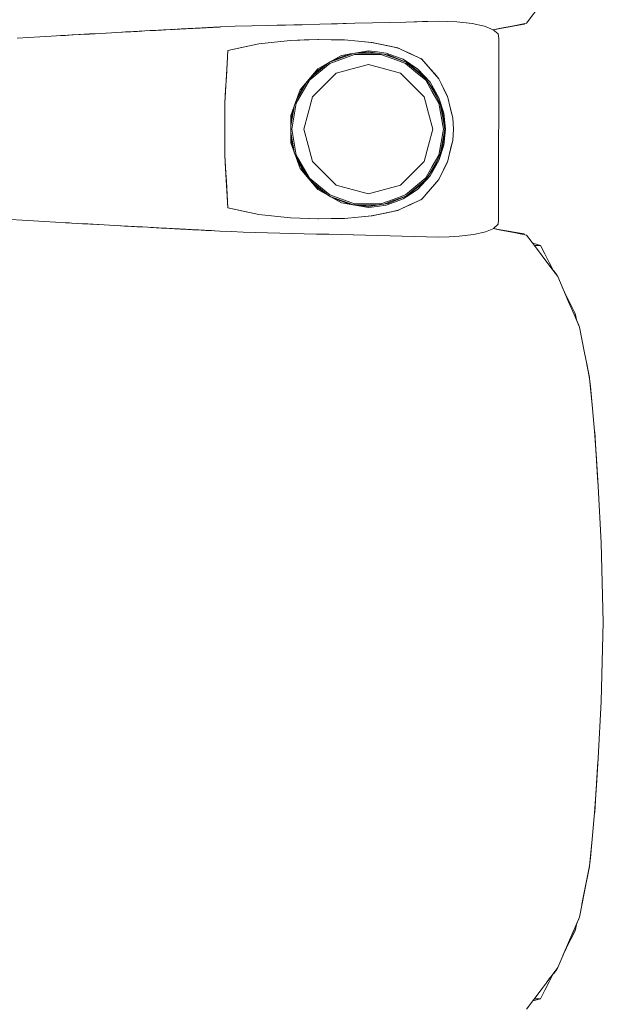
# Model space of a CAD drawing. Header units: millimetres. Extents: x -261 to 187, y -214 to 106.
# Tile 833 of 1056: x -199.255 to -198.899, y 6.883 to 7.483. Entities that reach past the tile are written whole.
import ezdxf

# ---------------------------------------------------------------- set-up
doc = ezdxf.new("R2010")
doc.units = ezdxf.units.MM
doc.header["$LTSCALE"] = 0.005
doc.header["$MEASUREMENT"] = 0
doc.layers.add('IFC-Elemento de mobília-Contorno', color=9, linetype='Continuous', lineweight=5)

msp = doc.modelspace()

# ---------------------------------------------------------------- linework, layer by layer
at = {"layer": 'IFC-Elemento de mobília-Contorno', "lineweight": 5}
for p, q in [((-198.94611, 7.48074), (-198.93663, 7.49341)), ((-199.0508, 7.48076), (-199.04007, 7.48106)), ((-199.04007, 7.48106), (-199.01982, 7.48151)), ((-199.04007, 7.48106), (-199.02995, 7.48129)), ((-199.02995, 7.48129), (-199.01982, 7.48151)), ((-199.01982, 7.48151), (-198.99958, 7.48197)), ((-199.01982, 7.48151), (-199.0097, 7.48174)), ((-199.0097, 7.48174), (-198.99958, 7.48197)), ((-198.99958, 7.48197), (-198.98876, 7.48161)), ((-198.98876, 7.48161), (-198.97933, 7.48064)), ((-199.20593, 7.47459), (-199.19595, 7.47515)), ((-199.20593, 7.47459), (-199.19928, 7.47496)), ((-199.2026, 7.47478), (-199.19595, 7.47515)), ((-199.2026, 7.47478), (-199.19928, 7.47496)), ((-199.19595, 7.47515), (-199.19256, 7.47533)), ((-199.19295, 7.47531), (-199.19275, 7.47532)), ((-199.19275, 7.47532), (-199.19072, 7.47544)), ((-199.19256, 7.47533), (-199.17902, 7.47607)), ((-199.19256, 7.47533), (-199.18579, 7.4757)), ((-199.19256, 7.47533), (-199.18918, 7.47551)), ((-199.19256, 7.47533), (-199.19072, 7.47544)), ((-199.19072, 7.47544), (-199.18864, 7.47555)), ((-199.18918, 7.47551), (-199.18569, 7.4757)), ((-199.18864, 7.47555), (-199.18419, 7.47579)), ((-199.18864, 7.47555), (-199.18738, 7.47561)), ((-199.18579, 7.4757), (-199.17902, 7.47607)), ((-199.18579, 7.4757), (-199.1824, 7.47588)), ((-199.18579, 7.4757), (-199.1841, 7.47579)), ((-199.1841, 7.47579), (-199.1824, 7.47588)), ((-199.1841, 7.47579), (-199.18338, 7.47583)), ((-199.18402, 7.4758), (-199.18129, 7.47594)), ((-199.1824, 7.47588), (-199.18071, 7.47597)), ((-199.18088, 7.47596), (-199.17902, 7.47607)), ((-199.17902, 7.47607), (-199.17225, 7.47643)), ((-199.17902, 7.47607), (-199.17394, 7.47634)), ((-199.17902, 7.47607), (-199.17563, 7.47625)), ((-199.17563, 7.47625), (-199.17394, 7.47634)), ((-199.17394, 7.47634), (-199.17134, 7.47648)), ((-199.17394, 7.47634), (-199.17225, 7.47643)), ((-199.17225, 7.47643), (-199.17056, 7.47653)), ((-199.17056, 7.47653), (-199.16886, 7.47662)), ((-199.16886, 7.47662), (-199.16749, 7.47669)), ((-199.16749, 7.47669), (-199.15378, 7.47742)), ((-199.16749, 7.47669), (-199.16612, 7.47676)), ((-199.16612, 7.47676), (-199.16338, 7.47691)), ((-199.16338, 7.47691), (-199.16201, 7.47698)), ((-199.16201, 7.47698), (-199.15789, 7.4772)), ((-199.16201, 7.47698), (-199.15926, 7.47713)), ((-199.16201, 7.47698), (-199.16054, 7.47706)), ((-199.16174, 7.477), (-199.15754, 7.47722)), ((-199.16084, 7.47705), (-199.16065, 7.47705)), ((-199.16065, 7.47705), (-199.16021, 7.47708)), ((-199.16063, 7.47705), (-199.15926, 7.47713)), ((-199.15926, 7.47713), (-199.15789, 7.4772)), ((-199.15925, 7.47713), (-199.15754, 7.47722)), ((-199.1591, 7.47714), (-199.15754, 7.47722)), ((-199.1591, 7.47714), (-199.15754, 7.47722)), ((-199.15789, 7.4772), (-199.15515, 7.47734)), ((-199.15789, 7.4772), (-199.15652, 7.47727)), ((-199.15754, 7.47722), (-199.15547, 7.47733)), ((-199.15754, 7.47722), (-199.15651, 7.47728)), ((-199.15652, 7.47727), (-199.15378, 7.47742)), ((-199.15651, 7.47728), (-199.15387, 7.47741)), ((-199.15547, 7.47733), (-199.15378, 7.47742)), ((-199.15547, 7.47733), (-199.15389, 7.47741)), ((-199.15515, 7.47734), (-199.15378, 7.47742)), ((-199.15389, 7.47741), (-199.14692, 7.47778)), ((-199.15384, 7.47741), (-199.15241, 7.47749)), ((-199.15378, 7.47742), (-199.14967, 7.47763)), ((-199.15241, 7.47749), (-199.15104, 7.47756)), ((-199.15104, 7.47756), (-199.14967, 7.47763)), ((-199.14967, 7.47763), (-199.14692, 7.47778)), ((-199.14967, 7.47763), (-199.1483, 7.47771)), ((-199.1483, 7.47771), (-199.14761, 7.47774)), ((-199.14761, 7.47774), (-199.14692, 7.47778)), ((-199.14692, 7.47778), (-199.14602, 7.47783)), ((-199.14602, 7.47783), (-199.13541, 7.47837)), ((-199.14602, 7.47783), (-199.14332, 7.47796)), ((-199.14602, 7.47783), (-199.14512, 7.47787)), ((-199.14512, 7.47787), (-199.14422, 7.47792)), ((-199.14422, 7.47792), (-199.14153, 7.47806)), ((-199.14422, 7.47792), (-199.14242, 7.47801)), ((-199.14332, 7.47796), (-199.14153, 7.47806)), ((-199.14242, 7.47801), (-199.14153, 7.47806)), ((-199.14153, 7.47806), (-199.13541, 7.47837)), ((-199.14153, 7.47806), (-199.13838, 7.47822)), ((-199.14153, 7.47806), (-199.14018, 7.47813)), ((-199.14153, 7.47806), (-199.14063, 7.4781)), ((-199.14063, 7.4781), (-199.13838, 7.47822)), ((-199.14018, 7.47813), (-199.13883, 7.47819)), ((-199.14018, 7.47813), (-199.13973, 7.47815)), ((-199.13973, 7.47815), (-199.13838, 7.47822)), ((-199.13838, 7.47822), (-199.13541, 7.47837)), ((-199.13838, 7.47822), (-199.13748, 7.47827)), ((-199.13838, 7.47822), (-199.13793, 7.47824)), ((-199.13793, 7.47824), (-199.13748, 7.47827)), ((-199.13748, 7.47827), (-199.1369, 7.47829)), ((-199.13703, 7.47829), (-199.13522, 7.47838)), ((-199.13703, 7.47829), (-199.13541, 7.47837)), ((-199.13703, 7.47829), (-199.13613, 7.47834)), ((-199.13703, 7.47829), (-199.13658, 7.47831)), ((-199.13658, 7.47831), (-199.13567, 7.47836)), ((-199.13613, 7.47834), (-199.13567, 7.47836)), ((-199.13567, 7.47836), (-199.13522, 7.47838)), ((-199.13541, 7.47837), (-199.13253, 7.47852)), ((-199.13541, 7.47837), (-199.13342, 7.47847)), ((-199.13541, 7.47837), (-199.13387, 7.47845)), ((-199.13541, 7.47837), (-199.13522, 7.47838)), ((-199.13522, 7.47838), (-199.13477, 7.47841)), ((-199.13477, 7.47841), (-199.13432, 7.47843)), ((-199.13387, 7.47845), (-199.13297, 7.4785)), ((-199.13347, 7.47847), (-199.13297, 7.4785)), ((-199.13297, 7.4785), (-199.13253, 7.47852)), ((-199.13253, 7.47852), (-199.1239, 7.47897)), ((-199.1239, 7.47897), (-199.10345, 7.47942)), ((-199.1239, 7.47897), (-199.11368, 7.47919)), ((-199.11368, 7.47919), (-199.10345, 7.47942)), ((-199.10345, 7.47942), (-199.083, 7.47987)), ((-199.10345, 7.47942), (-199.09322, 7.47964)), ((-199.10345, 7.47942), (-199.09834, 7.47953)), ((-199.09834, 7.47953), (-199.09322, 7.47964)), ((-199.09322, 7.47964), (-199.08811, 7.47976)), ((-199.08811, 7.47976), (-199.083, 7.47987)), ((-199.083, 7.47987), (-199.07227, 7.48017)), ((-199.07227, 7.48017), (-199.0508, 7.48076)), ((-199.07227, 7.48017), (-199.06153, 7.48046)), ((-199.06153, 7.48046), (-199.05617, 7.48061)), ((-199.05617, 7.48061), (-199.0508, 7.48076)), ((-198.97933, 7.48064), (-198.97178, 7.47903)), ((-198.97178, 7.47903), (-198.96645, 7.47685)), ((-198.96645, 7.47685), (-198.96354, 7.47428)), ((-198.96644, 7.47685), (-198.96181, 7.47773)), ((-198.96636, 7.47678), (-198.96334, 7.47731)), ((-198.96334, 7.47731), (-198.95551, 7.47871)), ((-198.96181, 7.47773), (-198.95396, 7.47924)), ((-198.95551, 7.47871), (-198.94768, 7.48011)), ((-198.95396, 7.47924), (-198.94611, 7.48074)), ((-198.94768, 7.48011), (-198.94736, 7.4805)), ((-198.94768, 7.48011), (-198.94738, 7.48049)), ((-199.25685, 7.47169), (-199.24968, 7.47211)), ((-199.24968, 7.47211), (-199.2429, 7.4725)), ((-199.2429, 7.4725), (-199.22934, 7.47327)), ((-199.2429, 7.4725), (-199.23612, 7.47288)), ((-199.23612, 7.47288), (-199.22934, 7.47327)), ((-199.23031, 7.47322), (-199.2274, 7.47339)), ((-199.22934, 7.47327), (-199.22257, 7.47366)), ((-199.22934, 7.47327), (-199.2274, 7.47339)), ((-199.22843, 7.47333), (-199.2274, 7.47339)), ((-199.2274, 7.47339), (-199.22329, 7.47362)), ((-199.22329, 7.47362), (-199.21514, 7.47408)), ((-199.22257, 7.47366), (-199.20926, 7.4744)), ((-199.22257, 7.47366), (-199.21591, 7.47403)), ((-199.21591, 7.47403), (-199.20926, 7.4744)), ((-199.21591, 7.47403), (-199.21258, 7.47422)), ((-199.21514, 7.47408), (-199.21266, 7.47421)), ((-199.21514, 7.47408), (-199.2134, 7.47417)), ((-199.21258, 7.47422), (-199.20926, 7.4744)), ((-199.20926, 7.4744), (-199.20593, 7.47459)), ((-199.20593, 7.47459), (-199.2026, 7.47478)), ((-199.10947, 7.46825), (-199.09018, 7.47031)), ((-199.10947, 7.46825), (-199.09983, 7.46928)), ((-199.09983, 7.46928), (-199.09018, 7.47031)), ((-199.09018, 7.47031), (-199.07308, 7.47086)), ((-199.09018, 7.47031), (-199.08176, 7.47058)), ((-199.08176, 7.47058), (-199.07335, 7.47085)), ((-199.0734, 7.47085), (-199.06529, 7.47072)), ((-199.07335, 7.47085), (-199.07329, 7.47085)), ((-199.07308, 7.47086), (-199.05715, 7.47058)), ((-199.06529, 7.47072), (-199.05723, 7.47058)), ((-199.05723, 7.47058), (-199.04894, 7.46984)), ((-199.05715, 7.47058), (-199.04877, 7.46982)), ((-199.04894, 7.46984), (-199.04065, 7.46911)), ((-199.04877, 7.46982), (-199.04458, 7.46945)), ((-199.04458, 7.46945), (-199.04039, 7.46907)), ((-199.04096, 7.46913), (-199.0406, 7.46909)), ((-199.04065, 7.46911), (-199.02467, 7.46571)), ((-199.04039, 7.46907), (-199.03642, 7.46822)), ((-198.96354, 7.47428), (-198.96316, 7.47152)), ((-198.96318, 7.36093), (-198.96316, 7.47152)), ((-199.12876, 7.45619), (-199.12829, 7.46419)), ((-199.12829, 7.46419), (-199.10947, 7.46825)), ((-199.12829, 7.46419), (-199.11888, 7.46622)), ((-199.11888, 7.46622), (-199.10947, 7.46825)), ((-199.05398, 7.46202), (-199.04262, 7.46329)), ((-199.05081, 7.46257), (-199.04262, 7.46395)), ((-199.04262, 7.46395), (-199.03718, 7.46327)), ((-199.04262, 7.46329), (-199.03052, 7.46158)), ((-199.03718, 7.46327), (-199.03175, 7.46259)), ((-199.03642, 7.46822), (-199.03241, 7.46736)), ((-199.03245, 7.46737), (-199.02848, 7.46652)), ((-199.02848, 7.46652), (-199.02451, 7.46567)), ((-199.02497, 7.46578), (-199.02451, 7.46567)), ((-199.02467, 7.46571), (-199.01745, 7.46237)), ((-199.02451, 7.46567), (-199.02087, 7.46395)), ((-199.02087, 7.46395), (-199.01722, 7.46225)), ((-199.07414, 7.45162), (-199.06567, 7.45739)), ((-199.07348, 7.45293), (-199.06625, 7.45706)), ((-199.06625, 7.45706), (-199.05901, 7.46119)), ((-199.06618, 7.45629), (-199.05109, 7.46176)), ((-199.06581, 7.45729), (-199.05225, 7.46221)), ((-199.06416, 7.45825), (-199.05398, 7.46202)), ((-199.05901, 7.46119), (-199.05081, 7.46257)), ((-199.05109, 7.46176), (-199.03507, 7.46176)), ((-199.049, 7.46258), (-199.03754, 7.46257)), ((-199.03507, 7.46176), (-199.02753, 7.45902)), ((-199.03327, 7.46197), (-199.02727, 7.45979)), ((-199.03175, 7.46259), (-199.02663, 7.46068)), ((-199.03052, 7.46158), (-199.01927, 7.45682)), ((-199.02753, 7.45902), (-199.02, 7.45629)), ((-199.02727, 7.45979), (-199.02034, 7.45727)), ((-199.02663, 7.46068), (-199.0215, 7.45877)), ((-199.0215, 7.45877), (-199.01696, 7.45574)), ((-199.01949, 7.45691), (-199.01332, 7.45175)), ((-199.01927, 7.45682), (-199.00962, 7.44933)), ((-199.01745, 7.46237), (-199.01023, 7.45903)), ((-199.01722, 7.46225), (-199.00994, 7.45883)), ((-199.01059, 7.4592), (-199.01016, 7.45895)), ((-199.01023, 7.45903), (-199.0049, 7.45293)), ((-199.01023, 7.45903), (-199.00757, 7.45598)), ((-199.00994, 7.45883), (-199.00735, 7.45582)), ((-199.13015, 7.4322), (-199.12876, 7.45619)), ((-199.12922, 7.4482), (-199.12876, 7.45619)), ((-199.08423, 7.4402), (-199.07348, 7.45293)), ((-199.08176, 7.4431), (-199.07414, 7.45162)), ((-199.07849, 7.44599), (-199.06618, 7.45629)), ((-199.07742, 7.44796), (-199.06821, 7.45566)), ((-199.06229, 7.45027), (-199.05245, 7.4529)), ((-199.05245, 7.4529), (-199.04262, 7.45554)), ((-199.04262, 7.45554), (-199.03278, 7.4529)), ((-199.03278, 7.4529), (-199.02294, 7.45027)), ((-199.02, 7.45629), (-199.01384, 7.45113)), ((-199.01696, 7.45574), (-199.01241, 7.45271)), ((-199.01384, 7.45113), (-199.00767, 7.44597)), ((-199.01332, 7.45175), (-199.00822, 7.44748)), ((-199.01241, 7.45271), (-199.00497, 7.44475)), ((-199.00735, 7.45582), (-199.00476, 7.45282)), ((-199.0049, 7.45293), (-199.00224, 7.44987)), ((-199.0049, 7.45293), (-198.99958, 7.44682)), ((-199.00476, 7.45282), (-199.00217, 7.44983)), ((-199.12968, 7.4402), (-199.12922, 7.4482)), ((-199.08667, 7.43351), (-199.07993, 7.44515)), ((-199.08656, 7.43206), (-199.07849, 7.44599)), ((-199.06949, 7.44307), (-199.06229, 7.45027)), ((-199.02294, 7.45027), (-199.01574, 7.44307)), ((-199.00962, 7.44933), (-199.00223, 7.4396)), ((-199.00767, 7.44597), (-199.00365, 7.43901)), ((-199.00217, 7.44983), (-198.99958, 7.44682)), ((-198.99958, 7.44682), (-198.99822, 7.444)), ((-198.99958, 7.44682), (-198.99827, 7.44413)), ((-199.13015, 7.4322), (-199.12968, 7.4402)), ((-199.08709, 7.43236), (-199.08423, 7.4402)), ((-199.0863, 7.43452), (-199.08174, 7.44315)), ((-199.0767, 7.43587), (-199.06949, 7.44307)), ((-199.01574, 7.44307), (-199.00854, 7.43587)), ((-199.0057, 7.44417), (-199.00295, 7.43942)), ((-199.00497, 7.44475), (-198.99958, 7.43534)), ((-199.00365, 7.43901), (-198.99962, 7.43205)), ((-199.00295, 7.43942), (-199.00019, 7.43464)), ((-199.00223, 7.4396), (-198.99758, 7.4283)), ((-198.99827, 7.44413), (-198.99697, 7.44144)), ((-198.99822, 7.444), (-198.99552, 7.43835)), ((-198.99822, 7.444), (-198.99687, 7.44117)), ((-198.99697, 7.44144), (-198.99566, 7.43874)), ((-198.99687, 7.44117), (-198.99552, 7.43835)), ((-199.07933, 7.42603), (-199.0767, 7.43587)), ((-199.00854, 7.43587), (-199.0059, 7.42603)), ((-198.99958, 7.43534), (-198.99664, 7.42598)), ((-198.99566, 7.43874), (-198.99436, 7.43605)), ((-198.99552, 7.43835), (-198.99417, 7.43553)), ((-198.99436, 7.43605), (-198.99277, 7.42957)), ((-198.99417, 7.43553), (-198.99268, 7.4293)), ((-199.13015, 7.4322), (-199.13015, 7.41619)), ((-199.08995, 7.42452), (-199.08709, 7.43236)), ((-199.08986, 7.41814), (-199.08758, 7.43102)), ((-199.08986, 7.42191), (-199.08763, 7.43087)), ((-199.08936, 7.41619), (-199.08656, 7.43206)), ((-198.99962, 7.43205), (-198.99822, 7.42412)), ((-198.99857, 7.4307), (-198.99743, 7.42426)), ((-198.99758, 7.4283), (-198.996, 7.41619)), ((-198.99293, 7.43022), (-198.99268, 7.4293)), ((-198.99277, 7.42957), (-198.99198, 7.42632)), ((-198.99277, 7.42957), (-198.99119, 7.42308)), ((-198.99273, 7.4295), (-198.99225, 7.42748)), ((-198.99268, 7.4293), (-198.99119, 7.42308)), ((-198.99225, 7.42748), (-198.99119, 7.42308)), ((-199.13015, 7.4242), (-199.13015, 7.40818)), ((-199.08995, 7.42452), (-199.08995, 7.40785)), ((-199.08986, 7.41048), (-199.08986, 7.42191)), ((-199.08197, 7.41619), (-199.07933, 7.42603)), ((-199.0059, 7.42603), (-199.00327, 7.41619)), ((-198.99822, 7.42412), (-198.99682, 7.41619)), ((-198.99743, 7.42426), (-198.996, 7.41619)), ((-198.99664, 7.42598), (-198.99565, 7.41618)), ((-198.99198, 7.42632), (-198.99119, 7.42308)), ((-198.99119, 7.42308), (-198.99062, 7.41618)), ((-199.13015, 7.40018), (-199.13015, 7.41619)), ((-199.08936, 7.41619), (-199.08656, 7.40033)), ((-199.08197, 7.41619), (-199.07933, 7.40635)), ((-199.0059, 7.40635), (-199.00327, 7.41619)), ((-198.99822, 7.40826), (-198.99682, 7.41619)), ((-198.99758, 7.40408), (-198.996, 7.41619)), ((-198.99706, 7.41022), (-198.996, 7.41619)), ((-198.99664, 7.40639), (-198.99565, 7.41618)), ((-198.99119, 7.4093), (-198.99062, 7.41618)), ((-199.08986, 7.41424), (-199.08758, 7.40135)), ((-199.08986, 7.41048), (-199.08763, 7.40149)), ((-198.99857, 7.40168), (-198.99706, 7.41022)), ((-198.99277, 7.40282), (-198.99119, 7.4093)), ((-198.99268, 7.40308), (-198.99119, 7.4093)), ((-198.99225, 7.40491), (-198.99119, 7.4093)), ((-198.99198, 7.40606), (-198.99119, 7.4093)), ((-199.08995, 7.40785), (-199.08423, 7.39218)), ((-199.07933, 7.40635), (-199.0767, 7.39652)), ((-199.00854, 7.39652), (-199.0059, 7.40635)), ((-199.00223, 7.39278), (-198.99758, 7.40408)), ((-198.99962, 7.40033), (-198.99822, 7.40826)), ((-198.99958, 7.39704), (-198.99664, 7.40639)), ((-198.99436, 7.39633), (-198.99277, 7.40282)), ((-198.99417, 7.39686), (-198.99268, 7.40308)), ((-198.99293, 7.40217), (-198.99268, 7.40308)), ((-198.99277, 7.40282), (-198.99198, 7.40606)), ((-198.99273, 7.40289), (-198.99225, 7.40491)), ((-199.13015, 7.40018), (-199.12829, 7.36815)), ((-199.13015, 7.40018), (-199.12968, 7.39218)), ((-199.08668, 7.39889), (-199.07993, 7.38723)), ((-199.08656, 7.40033), (-199.07849, 7.38639)), ((-199.08631, 7.39787), (-199.08176, 7.38928)), ((-199.00497, 7.38764), (-198.99958, 7.39704)), ((-199.00365, 7.39338), (-198.99962, 7.40033)), ((-199.00295, 7.39296), (-199.00018, 7.39775)), ((-198.99958, 7.38556), (-198.99417, 7.39686)), ((-198.99687, 7.39121), (-198.99417, 7.39686)), ((-198.99552, 7.39404), (-198.99417, 7.39686)), ((-199.12968, 7.39218), (-199.12922, 7.38418)), ((-199.12968, 7.39218), (-199.12829, 7.3682)), ((-199.08423, 7.39218), (-199.07885, 7.38581)), ((-199.0767, 7.39652), (-199.06949, 7.38931)), ((-199.01574, 7.38931), (-199.00854, 7.39652)), ((-199.00962, 7.38306), (-199.00223, 7.39278)), ((-199.00767, 7.38641), (-199.00365, 7.39338)), ((-199.0057, 7.38821), (-199.00295, 7.39296)), ((-198.99958, 7.38556), (-198.99687, 7.39121)), ((-198.99827, 7.38825), (-198.99697, 7.39095)), ((-198.99822, 7.38839), (-198.99687, 7.39121)), ((-198.99697, 7.39095), (-198.99566, 7.39364)), ((-198.99687, 7.39121), (-198.99552, 7.39404)), ((-198.99566, 7.39364), (-198.99436, 7.39633)), ((-199.08176, 7.38928), (-199.07414, 7.38076)), ((-199.07885, 7.38581), (-199.07347, 7.37944)), ((-199.07849, 7.38639), (-199.06618, 7.37609)), ((-199.06949, 7.38931), (-199.06229, 7.38211)), ((-199.02294, 7.38211), (-199.01574, 7.38931)), ((-199.01384, 7.38126), (-199.00767, 7.38641)), ((-199.01332, 7.38063), (-199.00822, 7.3849)), ((-199.01243, 7.37965), (-199.00497, 7.38764)), ((-199.00757, 7.3764), (-198.99958, 7.38556)), ((-199.00217, 7.38256), (-198.99958, 7.38556)), ((-198.99958, 7.38556), (-198.99822, 7.38839)), ((-198.99958, 7.38556), (-198.99827, 7.38825)), ((-199.12922, 7.38418), (-199.12829, 7.3682)), ((-199.12922, 7.38418), (-199.12876, 7.37619)), ((-199.12922, 7.38418), (-199.12922, 7.38415)), ((-199.07742, 7.38442), (-199.06821, 7.37673)), ((-199.07414, 7.38076), (-199.06564, 7.37497)), ((-199.07347, 7.37944), (-199.05901, 7.37119)), ((-199.06229, 7.38211), (-199.05245, 7.37948)), ((-199.05245, 7.37948), (-199.04262, 7.37684)), ((-199.04262, 7.37684), (-199.03278, 7.37948)), ((-199.03278, 7.37948), (-199.02294, 7.38211)), ((-199.02, 7.3761), (-199.01384, 7.38126)), ((-199.01947, 7.37547), (-199.01332, 7.38063)), ((-199.01927, 7.37556), (-199.00962, 7.38306)), ((-199.01696, 7.37664), (-199.01241, 7.37967)), ((-199.00757, 7.3764), (-199.0049, 7.37946)), ((-199.00735, 7.37656), (-199.00476, 7.37956)), ((-199.0049, 7.37946), (-199.00224, 7.38251)), ((-199.00476, 7.37956), (-199.00217, 7.38256)), ((-199.12876, 7.37619), (-199.12829, 7.3682)), ((-199.06618, 7.37609), (-199.05109, 7.37062)), ((-199.06591, 7.37512), (-199.05225, 7.37017)), ((-199.06417, 7.37413), (-199.05398, 7.37036)), ((-199.03507, 7.37062), (-199.02753, 7.37336)), ((-199.03052, 7.3708), (-199.01927, 7.37556)), ((-199.02753, 7.37336), (-199.02, 7.3761)), ((-199.02727, 7.37259), (-199.02041, 7.37508)), ((-199.02663, 7.3717), (-199.0215, 7.37361)), ((-199.0215, 7.37361), (-199.01696, 7.37664)), ((-199.01745, 7.37001), (-199.01023, 7.37335)), ((-199.01722, 7.37014), (-199.00994, 7.37356)), ((-199.01059, 7.37319), (-199.01016, 7.37343)), ((-199.01023, 7.37335), (-199.01013, 7.37347)), ((-199.01023, 7.37335), (-199.01013, 7.37347)), ((-199.00994, 7.37356), (-199.00735, 7.37656)), ((-199.12829, 7.3682), (-199.10952, 7.36413)), ((-199.12829, 7.3682), (-199.11891, 7.36617)), ((-199.05901, 7.37119), (-199.05078, 7.3698)), ((-199.05398, 7.37036), (-199.04262, 7.36909)), ((-199.05109, 7.37062), (-199.03507, 7.37062)), ((-199.05081, 7.36981), (-199.04262, 7.36843)), ((-199.049, 7.3698), (-199.03757, 7.3698)), ((-199.04262, 7.36909), (-199.03052, 7.3708)), ((-199.04262, 7.36843), (-199.03718, 7.36911)), ((-199.03718, 7.36911), (-199.03175, 7.3698)), ((-199.03325, 7.37042), (-199.02727, 7.37259)), ((-199.03175, 7.3698), (-199.02663, 7.3717)), ((-199.02848, 7.36587), (-199.02451, 7.36672)), ((-199.02497, 7.36661), (-199.02451, 7.36672)), ((-199.02467, 7.36667), (-199.01745, 7.37001)), ((-199.02451, 7.36672), (-199.02087, 7.36843)), ((-199.02095, 7.36839), (-199.01722, 7.37014)), ((-199.26076, 7.36106), (-199.25365, 7.36065)), ((-199.11891, 7.36617), (-199.10952, 7.36413)), ((-199.10952, 7.36413), (-199.09018, 7.36208)), ((-199.10952, 7.36413), (-199.09985, 7.36311)), ((-199.09985, 7.36311), (-199.09018, 7.36208)), ((-199.09018, 7.36208), (-199.07308, 7.36153)), ((-199.09018, 7.36208), (-199.07327, 7.36153)), ((-199.0734, 7.36153), (-199.06529, 7.36166)), ((-199.07335, 7.36153), (-199.07329, 7.36153)), ((-199.07308, 7.36153), (-199.05715, 7.3618)), ((-199.06529, 7.36166), (-199.05723, 7.3618)), ((-199.05723, 7.3618), (-199.04894, 7.36254)), ((-199.05715, 7.3618), (-199.04877, 7.36256)), ((-199.04894, 7.36254), (-199.04065, 7.36328)), ((-199.04877, 7.36256), (-199.04458, 7.36294)), ((-199.04458, 7.36294), (-199.04039, 7.36331)), ((-199.04096, 7.36325), (-199.0406, 7.36329)), ((-199.04065, 7.36328), (-199.02467, 7.36667)), ((-199.04039, 7.36331), (-199.03642, 7.36416)), ((-199.03642, 7.36416), (-199.03241, 7.36502)), ((-199.03245, 7.36502), (-199.02848, 7.36587)), ((-198.96347, 7.35823), (-198.96318, 7.36093)), ((-199.25365, 7.36065), (-199.2402, 7.35988)), ((-199.24692, 7.36027), (-199.2402, 7.35988)), ((-199.2402, 7.35988), (-199.22676, 7.35911)), ((-199.2402, 7.35988), (-199.23348, 7.35949)), ((-199.23348, 7.35949), (-199.22676, 7.35911)), ((-199.22737, 7.35914), (-199.2266, 7.3591)), ((-199.22676, 7.35911), (-199.22021, 7.35874)), ((-199.22676, 7.35911), (-199.22348, 7.35892)), ((-199.2266, 7.3591), (-199.22494, 7.359)), ((-199.22348, 7.35892), (-199.22021, 7.35874)), ((-199.22021, 7.35874), (-199.21693, 7.35856)), ((-199.22021, 7.35874), (-199.20382, 7.35782)), ((-199.21693, 7.35856), (-199.21038, 7.35819)), ((-199.21693, 7.35856), (-199.2071, 7.358)), ((-199.21693, 7.35856), (-199.21365, 7.35837)), ((-199.21365, 7.35837), (-199.2071, 7.358)), ((-199.21038, 7.35819), (-199.2071, 7.358)), ((-199.2071, 7.358), (-199.20055, 7.35764)), ((-199.20382, 7.35782), (-199.20055, 7.35764)), ((-199.20055, 7.35764), (-199.1972, 7.35745)), ((-199.20055, 7.35764), (-199.18713, 7.3569)), ((-199.1972, 7.35745), (-199.19384, 7.35727)), ((-199.19531, 7.35735), (-199.19127, 7.35712)), ((-199.19384, 7.35727), (-199.18713, 7.3569)), ((-199.19384, 7.35727), (-199.19127, 7.35712)), ((-199.19384, 7.35727), (-199.19049, 7.35709)), ((-199.19127, 7.35712), (-199.18903, 7.35701)), ((-199.19127, 7.35712), (-199.18527, 7.3568)), ((-199.19049, 7.35709), (-199.18713, 7.3569)), ((-199.18903, 7.35701), (-199.1868, 7.35688)), ((-199.18713, 7.3569), (-199.18377, 7.35672)), ((-199.18713, 7.3569), (-199.1821, 7.35663)), ((-199.1868, 7.35688), (-199.18613, 7.35685)), ((-199.1868, 7.35688), (-199.18527, 7.3568)), ((-199.18377, 7.35672), (-199.1821, 7.35663)), ((-199.1821, 7.35663), (-199.18042, 7.35654)), ((-199.18042, 7.35654), (-199.17706, 7.35636)), ((-199.17706, 7.35636), (-199.17539, 7.35626)), ((-199.17539, 7.35626), (-199.17371, 7.35618)), ((-199.17371, 7.35618), (-199.17206, 7.35609)), ((-199.17371, 7.35618), (-199.17041, 7.356)), ((-199.17371, 7.35618), (-199.16876, 7.35591)), ((-199.17206, 7.35609), (-199.17041, 7.356)), ((-199.17041, 7.356), (-199.16711, 7.35582)), ((-199.16876, 7.35591), (-199.16546, 7.35574)), ((-199.16876, 7.35591), (-199.16711, 7.35582)), ((-199.16876, 7.35591), (-199.16381, 7.35565)), ((-199.16711, 7.35582), (-199.16546, 7.35574)), ((-199.16546, 7.35574), (-199.16381, 7.35565)), ((-199.16381, 7.35565), (-199.16051, 7.35548)), ((-199.16381, 7.35565), (-199.15392, 7.35512)), ((-199.16381, 7.35565), (-199.15887, 7.35539)), ((-199.16381, 7.35565), (-199.16217, 7.35556)), ((-199.16217, 7.35556), (-199.15887, 7.35539)), ((-199.16146, 7.35552), (-199.15995, 7.35544)), ((-199.16091, 7.35549), (-199.15995, 7.35544)), ((-199.16063, 7.35548), (-199.1566, 7.35526)), ((-199.16063, 7.35548), (-199.15995, 7.35544)), ((-199.16051, 7.35548), (-199.15887, 7.35539)), ((-199.15995, 7.35544), (-199.1566, 7.35526)), ((-199.15995, 7.35544), (-199.15772, 7.35532)), ((-199.15995, 7.35544), (-199.15883, 7.35538)), ((-199.15887, 7.35539), (-199.15722, 7.3553)), ((-199.15887, 7.35539), (-199.15557, 7.35521)), ((-199.15883, 7.35538), (-199.15772, 7.35532)), ((-199.1578, 7.35533), (-199.1566, 7.35526)), ((-199.15722, 7.3553), (-199.15557, 7.35521)), ((-199.1566, 7.35526), (-199.15548, 7.3552)), ((-199.15557, 7.35521), (-199.15392, 7.35512)), ((-199.15548, 7.3552), (-199.15427, 7.35514)), ((-199.15427, 7.35514), (-199.15346, 7.3551)), ((-199.15427, 7.35514), (-199.15241, 7.35504)), ((-199.15427, 7.35514), (-199.1525, 7.35505)), ((-199.15427, 7.35514), (-199.15269, 7.35506)), ((-199.15392, 7.35512), (-199.14979, 7.3549)), ((-199.15392, 7.35512), (-199.15227, 7.35504)), ((-199.15241, 7.35504), (-199.14979, 7.3549)), ((-199.15227, 7.35504), (-199.15062, 7.35495)), ((-199.15062, 7.35495), (-199.14979, 7.3549)), ((-199.14979, 7.3549), (-199.14897, 7.35486)), ((-199.14897, 7.35486), (-199.14814, 7.35482)), ((-199.14814, 7.35482), (-199.14732, 7.35478)), ((-199.14732, 7.35478), (-199.14593, 7.3547)), ((-198.97118, 7.35353), (-198.96616, 7.3557)), ((-198.96651, 7.35555), (-198.96181, 7.35465)), ((-198.96637, 7.35561), (-198.96334, 7.35507)), ((-198.96628, 7.35559), (-198.96347, 7.35823)), ((-198.96334, 7.35507), (-198.95551, 7.35367)), ((-198.96334, 7.35507), (-198.94768, 7.35228)), ((-199.14593, 7.3547), (-199.14316, 7.35456)), ((-199.14455, 7.35463), (-199.14316, 7.35456)), ((-199.14455, 7.35463), (-199.14385, 7.3546)), ((-199.14455, 7.35463), (-199.14247, 7.35453)), ((-199.14455, 7.35463), (-199.14108, 7.35445)), ((-199.14385, 7.3546), (-199.14316, 7.35456)), ((-199.14316, 7.35456), (-199.14177, 7.35449)), ((-199.14316, 7.35456), (-199.14247, 7.35453)), ((-199.14177, 7.35449), (-199.14037, 7.35442)), ((-199.14108, 7.35445), (-199.13969, 7.35438)), ((-199.14038, 7.35442), (-199.139, 7.35435)), ((-199.13974, 7.35438), (-199.13622, 7.35421)), ((-199.13972, 7.35438), (-199.13314, 7.35405)), ((-199.13971, 7.35438), (-199.1383, 7.35431)), ((-199.139, 7.35435), (-199.13622, 7.35421)), ((-199.1383, 7.35431), (-199.13622, 7.35421)), ((-199.13622, 7.35421), (-199.13314, 7.35405)), ((-199.13314, 7.35405), (-199.12605, 7.35369)), ((-199.12605, 7.35369), (-199.11896, 7.35332)), ((-199.11896, 7.35332), (-199.1115, 7.35314)), ((-199.1115, 7.35314), (-199.09657, 7.35278)), ((-199.1115, 7.35314), (-199.10404, 7.35296)), ((-199.10404, 7.35296), (-199.09657, 7.35278)), ((-199.09657, 7.35278), (-199.07419, 7.35224)), ((-199.07419, 7.35224), (-199.06672, 7.35206)), ((-199.06672, 7.35206), (-199.05926, 7.35188)), ((-199.05926, 7.35188), (-198.99958, 7.35042)), ((-199.05926, 7.35188), (-199.0145, 7.35078)), ((-199.0518, 7.35169), (-199.04434, 7.35151)), ((-199.0518, 7.35169), (-199.02942, 7.35115)), ((-199.04434, 7.35151), (-199.02942, 7.35115)), ((-199.0145, 7.35078), (-198.99958, 7.35042)), ((-198.99958, 7.35042), (-198.99326, 7.35055)), ((-198.99326, 7.35055), (-198.98735, 7.35087)), ((-198.98735, 7.35087), (-198.97834, 7.3519)), ((-198.97834, 7.3519), (-198.97118, 7.35353)), ((-198.96181, 7.35465), (-198.95396, 7.35315)), ((-198.95551, 7.35367), (-198.94768, 7.35228)), ((-198.95396, 7.35315), (-198.94611, 7.35165)), ((-198.94768, 7.35228), (-198.94738, 7.35189)), ((-198.94768, 7.35228), (-198.94736, 7.35188)), ((-198.94768, 7.35228), (-198.94736, 7.35188)), ((-198.94611, 7.35165), (-198.94137, 7.34531)), ((-198.94234, 7.34661), (-198.93756, 7.34526)), ((-198.94137, 7.34531), (-198.93756, 7.34526)), ((-198.94137, 7.34531), (-198.93663, 7.33897)), ((-198.93756, 7.34526), (-198.93493, 7.34008)), ((-198.93663, 7.33897), (-198.93189, 7.33263)), ((-198.93493, 7.34008), (-198.93229, 7.33489)), ((-198.93229, 7.33489), (-198.92965, 7.32971)), ((-198.93189, 7.33263), (-198.92716, 7.3263)), ((-198.9298, 7.33001), (-198.92775, 7.32746)), ((-198.92965, 7.32971), (-198.92953, 7.32948)), ((-198.92775, 7.32746), (-198.92737, 7.32659)), ((-198.92775, 7.32746), (-198.92737, 7.32659)), ((-198.92716, 7.3263), (-198.92054, 7.31091)), ((-198.92399, 7.31895), (-198.92174, 7.31416)), ((-198.92385, 7.3186), (-198.92054, 7.31091)), ((-198.92383, 7.31858), (-198.92174, 7.31416)), ((-198.92174, 7.31416), (-198.91911, 7.30898)), ((-198.92054, 7.31091), (-198.91723, 7.30322)), ((-198.91911, 7.30898), (-198.91647, 7.3038)), ((-198.91723, 7.30322), (-198.91392, 7.29552)), ((-198.91647, 7.3038), (-198.9155, 7.29921)), ((-198.91647, 7.3038), (-198.9155, 7.29921)), ((-198.91647, 7.3038), (-198.9155, 7.29921)), ((-198.91565, 7.29989), (-198.91422, 7.29664)), ((-198.91564, 7.29989), (-198.91422, 7.29664)), ((-198.91422, 7.29664), (-198.91406, 7.29586)), ((-198.91392, 7.29552), (-198.91081, 7.27983)), ((-198.91081, 7.27983), (-198.90926, 7.27199)), ((-198.90989, 7.27522), (-198.90939, 7.27272)), ((-198.90939, 7.27272), (-198.90778, 7.26474)), ((-198.90926, 7.27199), (-198.9077, 7.26414)), ((-198.90778, 7.26474), (-198.90772, 7.26423)), ((-198.9077, 7.26414), (-198.90618, 7.24808)), ((-198.9077, 7.26414), (-198.9071, 7.25929)), ((-198.9071, 7.25929), (-198.90618, 7.24808)), ((-198.90618, 7.24808), (-198.90465, 7.23202)), ((-198.90465, 7.23202), (-198.90358, 7.21526)), ((-198.90463, 7.23168), (-198.90462, 7.2316)), ((-198.90463, 7.23168), (-198.90462, 7.2316)), ((-198.90463, 7.23168), (-198.90462, 7.2316)), ((-198.90462, 7.2316), (-198.90369, 7.21711)), ((-198.90373, 7.21764), (-198.90345, 7.21413)), ((-198.90358, 7.21526), (-198.90252, 7.19851)), ((-198.90345, 7.21413), (-198.90252, 7.19851)), ((-198.90345, 7.21413), (-198.90264, 7.20069)), ((-198.90264, 7.20069), (-198.90257, 7.19947)), ((-198.90252, 7.19851), (-198.90063, 7.16397)), ((-198.90063, 7.16397), (-198.89936, 7.11562)), ((-198.90063, 7.06727), (-198.89936, 7.11562)), ((-198.90252, 7.03273), (-198.90063, 7.06727)), ((-198.90358, 7.01598), (-198.90252, 7.03273)), ((-198.90345, 7.0171), (-198.90252, 7.03273)), ((-198.90345, 7.0171), (-198.90264, 7.03055)), ((-198.90264, 7.03055), (-198.90257, 7.03176)), ((-198.90465, 6.99922), (-198.90358, 7.01598)), ((-198.90462, 6.99964), (-198.90369, 7.01411)), ((-198.90373, 7.01358), (-198.90345, 7.0171)), ((-198.90618, 6.98316), (-198.90465, 6.99922)), ((-198.90463, 6.99956), (-198.90462, 6.99964)), ((-198.90463, 6.99956), (-198.90462, 6.99964)), ((-198.90463, 6.99956), (-198.90462, 6.99964)), ((-198.9077, 6.96709), (-198.90618, 6.98316)), ((-198.9071, 6.97195), (-198.90618, 6.98316)), ((-198.9077, 6.96709), (-198.9071, 6.97195)), ((-198.91392, 6.93572), (-198.9077, 6.96709)), ((-198.91236, 6.94356), (-198.9077, 6.96709)), ((-198.90939, 6.95852), (-198.90778, 6.9665)), ((-198.90778, 6.9665), (-198.90772, 6.96701)), ((-198.91236, 6.94356), (-198.91081, 6.95141)), ((-198.92054, 6.92033), (-198.91392, 6.93572)), ((-198.91564, 6.93135), (-198.91422, 6.9346)), ((-198.91564, 6.93135), (-198.91422, 6.9346)), ((-198.91422, 6.9346), (-198.91406, 6.93538)), ((-198.91647, 6.92744), (-198.9155, 6.93203)), ((-198.92054, 6.92033), (-198.91723, 6.92802)), ((-198.91911, 6.92226), (-198.91647, 6.92744)), ((-198.92716, 6.90494), (-198.92054, 6.92033)), ((-198.92399, 6.91229), (-198.92174, 6.91708)), ((-198.92385, 6.91264), (-198.92054, 6.92033)), ((-198.92383, 6.91266), (-198.92174, 6.91708)), ((-198.92174, 6.91708), (-198.91911, 6.92226)), ((-198.93426, 6.89543), (-198.92716, 6.90494)), ((-198.92775, 6.90378), (-198.92737, 6.90465)), ((-198.93426, 6.89543), (-198.93189, 6.8986)), ((-198.93229, 6.89634), (-198.92965, 6.90153)), ((-198.9298, 6.90123), (-198.92775, 6.90378)), ((-198.92965, 6.90153), (-198.92953, 6.90176)), ((-198.93663, 6.89226), (-198.93426, 6.89543)), ((-198.93493, 6.89116), (-198.93229, 6.89634)), ((-198.94611, 6.87959), (-198.93663, 6.89226)), ((-198.93756, 6.88598), (-198.93493, 6.89116)), ((-198.94234, 6.88463), (-198.93756, 6.88598)), ((-198.94137, 6.88593), (-198.93756, 6.88598))]:
    msp.add_line(p, q, dxfattribs=at)

doc.saveas('drawing.dxf')
